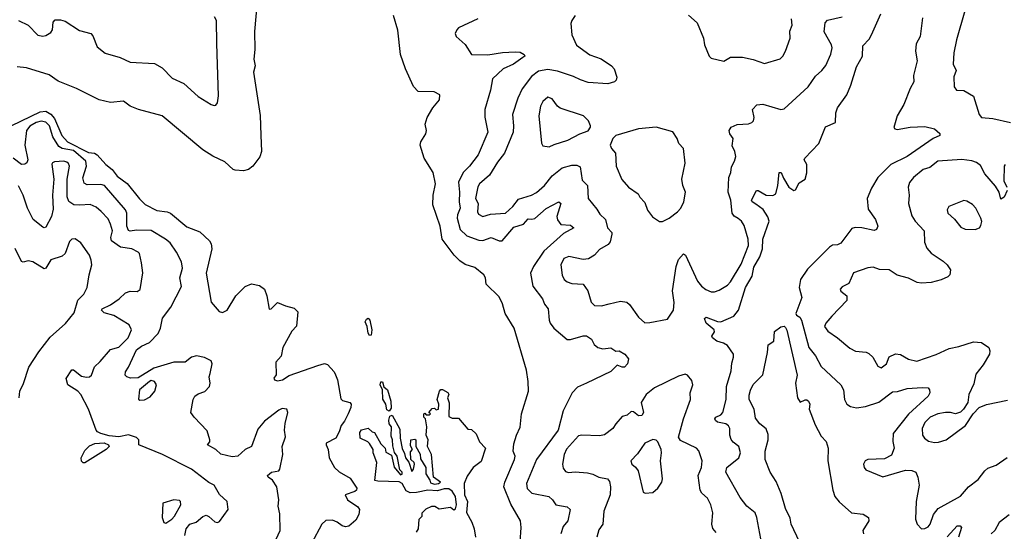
# Model space of a CAD drawing. Extents: x 1552033 to 1694788, y 811965 to 917215.
# Tile 455 of 632: x 1675173 to 1681256, y 835481 to 838639. Entities that reach past the tile are written whole.
import ezdxf

# ---------------------------------------------------------------- set-up
doc = ezdxf.new("R2010")
doc.units = 0

msp = doc.modelspace()

# ---------------------------------------------------------------- linework, layer by layer
at = {"layer": '0CON20XD'}
for points in [[(1676638.7, 838728.7), (1676624.5, 838565.5), (1676625.9, 838455.9), (1676620, 838395), (1676628, 838355), (1676617.8, 838315), (1676657.9, 838047.9), (1676662.7, 837927.3), (1676666.6, 837825), (1676657.1, 837792.9), (1676614.2, 837735.8), (1676585.7, 837714.3), (1676555, 837705.8), (1676505, 837710), (1676492, 837715), (1676440.9, 837760.9), (1676366.8, 837796.8), (1676305, 837835.7), (1676054, 838045), (1675907.5, 838085), (1675855, 838106.2), (1675815, 838136.2), (1675735, 838128.8), (1675665, 838144.4), (1675525, 838214.6), (1675410.5, 838260.5), (1675355, 838299.4), (1675215, 838342.5), (1675157.4, 838347.4)], [(1676391.6, 838491.6), (1676388.6, 838635), (1676376.2, 838656.2)], [(1678272.9, 836205), (1678317.1, 836345), (1678314.4, 836405.6), (1678303.6, 836475), (1678227.3, 836735), (1678172.1, 836825), (1678156.7, 836885), (1678135, 836927.5), (1678055, 837007.5), (1678051.2, 837045), (1678041.2, 837065), (1677985, 837110), (1677925, 837128.6), (1677891.2, 837151.2), (1677856.5, 837185), (1677783.1, 837285), (1677769.7, 837365), (1677724.7, 837495.3), (1677727.5, 837555), (1677741.5, 837625), (1677726.9, 837696.9), (1677671.9, 837785), (1677647.5, 837865), (1677652, 837885), (1677682.5, 837935), (1677685.6, 837955), (1677678.6, 837995), (1677690.6, 838035), (1677725.6, 838095), (1677766, 838145), (1677768.8, 838175), (1677734.3, 838194.3), (1677635, 838195.8), (1677605, 838227.5), (1677555.8, 838335), (1677524.7, 838424.7), (1677509.5, 838575), (1677482, 838665)], [(1678605, 838665.8), (1678584.4, 838635), (1678577.1, 838615), (1678584.4, 838545), (1678612.2, 838482.2), (1678695, 838422.5), (1678765, 838397.8), (1678830, 838355), (1678846.7, 838335), (1678862.5, 838285), (1678857.5, 838265), (1678847.5, 838255), (1678806.7, 838243.3), (1678685, 838252.3), (1678638.3, 838268.3), (1678595, 838288.5), (1678495, 838320.6), (1678435, 838330.8), (1678379.1, 838320.9), (1678335, 838288.8), (1678278.2, 838211.8), (1678250.7, 838155), (1678217.8, 838055), (1678223.9, 837983.9), (1678220.9, 837945), (1678168.5, 837815), (1678125, 837760.5), (1678075, 837678.8), (1678014, 837625), (1678002.5, 837607.5), (1677988.2, 837535), (1678006.3, 837505), (1678002.1, 837452.1), (1678008.4, 837438.4), (1678035, 837425.3), (1678081.5, 837438.5), (1678175, 837445.8), (1678219.1, 837485), (1678255, 837530.4), (1678335.5, 837555.5), (1678365, 837571.5), (1678415.4, 837615), (1678463.6, 837675), (1678525, 837724.6), (1678585, 837742), (1678615, 837741.8), (1678635, 837731.4), (1678648.8, 837648.8), (1678680, 837615), (1678684.6, 837534.6), (1678739.3, 837469.3), (1678757.9, 837437.9), (1678792.5, 837405), (1678804.5, 837355), (1678830.8, 837325), (1678830.8, 837315), (1678821.3, 837268.7), (1678809.1, 837250.9), (1678755, 837220), (1678725, 837186), (1678687.4, 837162.6), (1678655, 837158.1), (1678565, 837177.5), (1678535, 837164), (1678515.6, 837125), (1678525, 837062.5), (1678536.2, 837036.2), (1678555, 837020.6), (1678585, 837010.6), (1678655, 837006.2), (1678682, 836965), (1678704.2, 836895), (1678723.8, 836873.8), (1678767.3, 836872.7), (1678815, 836884.5), (1678885, 836902.5), (1678923.3, 836895), (1678940.3, 836880.3), (1678995, 836802.5), (1679035, 836768.6), (1679065, 836768.9), (1679175, 836790.8), (1679213, 836847), (1679216.8, 836893.2), (1679206.8, 836965), (1679227.8, 837115), (1679242.2, 837157.8), (1679275, 837193.8), (1679286.4, 837186.4), (1679361.5, 837025), (1679384.8, 836994.8), (1679412.8, 836972.8), (1679445, 836958.2), (1679465, 836959.1), (1679495, 836969.1), (1679545, 836999.4), (1679565, 837020.9), (1679629.4, 837130.6), (1679674.7, 837245), (1679674.1, 837285), (1679648.3, 837368.3), (1679632.2, 837395), (1679611.2, 837411.2), (1679587, 837427), (1679574.5, 837444.5), (1679566.6, 837525), (1679549.6, 837575), (1679554.8, 837665), (1679566.5, 837695), (1679569.7, 837730.3), (1679590, 837765), (1679596.9, 837795), (1679591.4, 837825), (1679575, 837860), (1679580, 837905), (1679560, 837935), (1679556.7, 837955), (1679567.5, 837975), (1679605, 837991.4), (1679675, 837997.1), (1679696.2, 838005), (1679706, 838015), (1679710, 838035), (1679700.6, 838085), (1679726.5, 838113.5), (1679765, 838117.8), (1679875, 838085.7), (1679895, 838088.6), (1680045, 838224), (1680089.8, 838290.2), (1680129.2, 838325), (1680153.6, 838356.4), (1680185, 838426.2), (1680191.5, 838465), (1680187.9, 838485), (1680142.7, 838565), (1680149.3, 838620.7), (1680163.1, 838636.9), (1680255, 838656.1)], [(1679305, 838667.5), (1679359.3, 838619.3), (1679396.7, 838525), (1679403.6, 838483.6), (1679432.5, 838415), (1679445, 838402.5), (1679523, 838383), (1679565, 838407.8), (1679638, 838408), (1679705, 838394.5), (1679775, 838369.2), (1679871.5, 838398.5), (1679888, 838415), (1679904, 838445), (1679933.3, 838525), (1679931.7, 838568.3), (1679945.6, 838605), (1679942, 838645)], [(1679752, 835435), (1679727.1, 835565), (1679715.8, 835595), (1679665.6, 835635.6), (1679625, 835688.8), (1679536.2, 835845), (1679541.5, 835875), (1679615.5, 835935), (1679627.1, 835965), (1679615.7, 836005), (1679580.3, 836030.3), (1679568.3, 836048.3), (1679560.9, 836075), (1679560.8, 836115), (1679552.6, 836132.6), (1679535, 836143.9), (1679485, 836154.1), (1679471.5, 836165), (1679468.2, 836175), (1679473.5, 836185), (1679505, 836200), (1679517, 836215), (1679537.6, 836295), (1679540.4, 836375), (1679568, 836472), (1679571.7, 836518.3), (1679583.3, 836555), (1679581.9, 836575), (1679545, 836627.8), (1679521.9, 836641.9), (1679480, 836655), (1679452.5, 836675), (1679448.8, 836685), (1679465, 836712.5), (1679463.8, 836725), (1679414.8, 836764.8), (1679404.7, 836795.3), (1679415, 836802.2), (1679485, 836775.5), (1679505, 836774.3), (1679585, 836808.5), (1679614.2, 836845.8), (1679656.7, 836985), (1679697.9, 837055), (1679709.4, 837110.6), (1679745.4, 837174.6), (1679761.3, 837225), (1679765.1, 837285), (1679803.7, 837395), (1679795, 837422.9), (1679766.5, 837466.5), (1679720.7, 837500.7), (1679697.5, 837515), (1679694.4, 837525), (1679725, 837583.8), (1679735, 837584.2), (1679785, 837556.5), (1679825, 837553.3), (1679845, 837564), (1679857.7, 837615), (1679865, 837696.4), (1679876.8, 837695), (1679890.8, 837660.8), (1679925.4, 837605.4), (1679955, 837584.4), (1679965, 837588.9), (1679988.5, 837631.5), (1680025, 837655.5), (1680035.4, 837694.6), (1680036.2, 837745), (1680019.6, 837775), (1680023.5, 837785), (1680111, 837875), (1680152.2, 837977.8), (1680212.9, 838005), (1680215.5, 838064.5), (1680225.6, 838094.4), (1680283.4, 838175), (1680308.4, 838235), (1680342.6, 838347.4), (1680379.4, 838415), (1680382.4, 838477.6), (1680420.6, 838519.4), (1680434.8, 838545), (1680493.8, 838675)], [(1681012.2, 838695), (1680960, 838515), (1680944.2, 838434.2), (1680939.2, 838365), (1680958, 838325), (1680944.2, 838285.8), (1680946.9, 838225), (1680960, 838205), (1681005, 838201.9), (1681065, 838166.7), (1681101.2, 838055), (1681115, 838036.2), (1681185, 838030)], [(1675166.2, 838635), (1675226, 838605), (1675285, 838543.8), (1675315, 838537.5), (1675335, 838540.8), (1675365, 838560), (1675375, 838577.5), (1675380.8, 838625), (1675392.5, 838637.5), (1675425, 838639.2), (1675455, 838631.1), (1675541.9, 838571.9), (1675612, 838555), (1675625, 838538.8), (1675652.7, 838472.7), (1675702, 838432), (1675793.8, 838405), (1675855, 838378.1), (1676005, 838369.2), (1676052.8, 838342.8), (1676115, 838278), (1676186.4, 838246.4), (1676275, 838165.7), (1676355, 838116), (1676375, 838110), (1676385, 838112), (1676394.5, 838125.5), (1676400.9, 838169.1), (1676391.6, 838491.6)], [(1678003.3, 838645), (1677885, 838588.8), (1677872.7, 838577.3), (1677863.8, 838555), (1677870, 838535), (1677925.8, 838485.8), (1677965, 838424), (1678065, 838422.3), (1678155, 838436.2), (1678235, 838440.6), (1678265, 838439.2), (1678290, 838425), (1678293.3, 838415), (1678281.2, 838405), (1678224.4, 838365), (1678159.5, 838335), (1678093.1, 838275), (1678081.8, 838205), (1678046.5, 838085), (1678046.6, 838036.6), (1678065.5, 837945), (1678005.8, 837805), (1677952.5, 837735), (1677913.1, 837696.9), (1677884.1, 837635.9), (1677890, 837575), (1677887.3, 837515), (1677894.1, 837475.9), (1677877.1, 837435), (1677875.2, 837415), (1677893.9, 837343.9), (1677935.7, 837305.7), (1678009.1, 837279.1), (1678035, 837276.7), (1678085, 837295.3), (1678135, 837274.6), (1678153.8, 837275), (1678225, 837358.9), (1678285, 837377.9), (1678315, 837410.9), (1678337, 837407), (1678355, 837411.3), (1678425, 837472.7), (1678504.2, 837514.2), (1678515.5, 837505), (1678491.8, 837425), (1678495, 837403.8), (1678515.5, 837375.5), (1678575, 837371.5), (1678595.8, 837355), (1678531.7, 837318.3), (1678410.3, 837209.7), (1678347.3, 837115), (1678329.4, 837075), (1678343.3, 836995), (1678402.9, 836915), (1678415, 836884), (1678438.6, 836855), (1678443.3, 836785), (1678450, 836765), (1678472, 836735), (1678555, 836665.8), (1678575, 836664.4), (1678655, 836687.1), (1678675, 836687.5), (1678705, 836666.2), (1678722.5, 836635), (1678745.4, 836615.4), (1678775, 836607.5), (1678825, 836612.9), (1678855, 836593.3), (1678875.8, 836595.8), (1678912.5, 836575), (1678933.3, 836545), (1678928.8, 836515), (1678908.8, 836495), (1678895, 836494.3), (1678865, 836507.1), (1678825, 836466.4), (1678675.7, 836395.7), (1678618.5, 836371.5), (1678585.5, 836335), (1678530.8, 836225), (1678500, 836105), (1678366, 835925), (1678304, 835775), (1678309.2, 835745), (1678336.6, 835716.6), (1678441.2, 835695), (1678464, 835675), (1678485, 835643.3), (1678555, 835631.8), (1678572.9, 835615), (1678558.7, 835545), (1678529.7, 835510.3), (1678515.5, 835465)], [(1680749.6, 838650.4), (1680735.5, 838535), (1680710.5, 838489.5), (1680707.9, 838445), (1680718.2, 838385), (1680694.5, 838295), (1680696.7, 838255), (1680673.6, 838215), (1680636.2, 838115), (1680594, 838045), (1680574.4, 837974.4), (1680580, 837965), (1680595, 837961.1), (1680675, 837975.4), (1680765, 837979.5), (1680825, 837965.4), (1680856.8, 837936.8), (1680856.7, 837925), (1680816.7, 837905), (1680655.4, 837795), (1680554.5, 837745), (1680474.8, 837665.2), (1680435, 837598.9), (1680408, 837535), (1680415, 837470), (1680460.6, 837405), (1680474, 837365), (1680466.2, 837345), (1680451.4, 837338.6), (1680375, 837355.3), (1680335, 837356.5), (1680315, 837349.2), (1680245, 837258.9), (1680225, 837250), (1680195, 837247.7), (1680175, 837235.3), (1680040.3, 837099.7), (1679996, 837035), (1679988.9, 836985), (1680004.6, 836925), (1679967.1, 836825), (1679972, 836815), (1679992.4, 836802.4), (1680002.2, 836785), (1680047.5, 836615), (1680088.5, 836565), (1680125, 836497.5), (1680245.3, 836385.3), (1680262.7, 836355), (1680269.2, 836295), (1680283.8, 836265), (1680305, 836252), (1680342.5, 836242.5), (1680399.3, 836250.7), (1680481.3, 836278.7), (1680565, 836342.5), (1680595.5, 836344.5), (1680655, 836361.9), (1680748.8, 836368.8), (1680785, 836366), (1680793.8, 836355), (1680796.2, 836335), (1680786, 836315), (1680665, 836203.5), (1680570, 836085), (1680567.1, 836035), (1680576.1, 835995), (1680559.1, 835950.9), (1680515, 835928.5), (1680413.3, 835925), (1680396.2, 835915), (1680386, 835895), (1680390, 835875), (1680401.2, 835861.2), (1680505, 835817.5), (1680645, 835858.6), (1680685, 835855.6), (1680709.2, 835845), (1680721.5, 835815), (1680729.2, 835765), (1680711.9, 835665), (1680708, 835555), (1680716.7, 835525), (1680745, 835496.7), (1680765, 835498), (1680785, 835508), (1680798.6, 835525), (1680818, 835585), (1680848.3, 835621.7), (1680985, 835697.1), (1681035, 835756), (1681095, 835800), (1681135.3, 835854.7), (1681155, 835870.5), (1681205, 835888.6), (1681273.4, 835936.6)], [(1678445, 837854), (1678475, 837869.2), (1678560, 837895), (1678634.4, 837935.6), (1678685.9, 837954.1), (1678700, 837975), (1678700, 837985), (1678686.7, 838015), (1678655.5, 838045.5), (1678512.6, 838092.6), (1678496, 838105), (1678461.7, 838151.7), (1678435, 838160), (1678405.8, 838135), (1678390.6, 838105), (1678380, 838045), (1678396.1, 837876.1), (1678405, 837860), (1678445, 837854)], [(1675125, 837985.6), (1675300.5, 838069.5), (1675335, 838074.8), (1675365, 838056.6), (1675388.6, 838028.6), (1675434.3, 837925), (1675467.7, 837885), (1675598.7, 837818.7), (1675634.4, 837814.4), (1675652.5, 837805), (1675705.5, 837745), (1675745, 837715.3), (1675775, 837674.3), (1675837.4, 837627.4), (1675912.5, 837532.5), (1675949, 837499), (1676021.3, 837461.3), (1676085, 837452.9), (1676105, 837444), (1676205, 837360.9), (1676285, 837328.6), (1676345.6, 837275), (1676356.4, 837255), (1676359.1, 837225), (1676325.6, 837075), (1676356, 836895), (1676405, 836838.8), (1676425, 836832), (1676453.8, 836845), (1676508.8, 836935), (1676566.9, 836993.1), (1676605, 837009.2), (1676655, 836999.2), (1676685.5, 836975.5), (1676700.5, 836935), (1676715, 836852.5), (1676727.5, 836855), (1676765, 836893.3), (1676815, 836872.5), (1676869.1, 836859.1), (1676892, 836835), (1676883.3, 836746.7), (1676855, 836715.8), (1676798.6, 836615), (1676788.3, 836561.7), (1676755.6, 836524.4), (1676757, 836447), (1676743.6, 836426.4), (1676747.5, 836415), (1676765, 836410), (1676795.8, 836415.8), (1676838, 836442), (1677015, 836504.4), (1677056.4, 836516.4), (1677075, 836510), (1677115, 836466.2), (1677125, 836446), (1677136.9, 836415), (1677157.8, 836297.8), (1677168.3, 836288.3), (1677213.3, 836275), (1677220, 836265), (1677219.1, 836245), (1677202.5, 836205), (1677180.1, 836159.9), (1677159.1, 836135), (1677146.2, 836095)], [(1676745.2, 835404.8), (1676783.1, 835485), (1676781.2, 835588.8), (1676770, 835635), (1676774.3, 835675), (1676762.5, 835755), (1676735, 835796.9), (1676708, 835815), (1676704, 835825), (1676728.8, 835845), (1676775, 835854.3), (1676780.8, 835865), (1676798.6, 835955), (1676794.4, 836005), (1676815.7, 836065), (1676810, 836105), (1676812.7, 836147.3), (1676830, 836215), (1676822.5, 836235), (1676795, 836238.8), (1676775, 836228.8), (1676685, 836161.1), (1676645, 836111.9), (1676605, 836004.2), (1676565, 835986.7), (1676520, 835945), (1676485, 835940), (1676415, 835956.4), (1676385.3, 835985.3), (1676334.2, 836014.2), (1676347, 836033), (1676347.8, 836045), (1676330.5, 836100.5), (1676250, 836185), (1676230, 836215), (1676244.4, 836295), (1676254.4, 836315), (1676275, 836330.4), (1676316.2, 836343.8), (1676345.7, 836375), (1676349.4, 836395), (1676344.2, 836435), (1676349.2, 836455), (1676362, 836515), (1676355, 836533.3), (1676314.5, 836554.5), (1676265, 836563.1), (1676234.4, 836555), (1676195, 836524.7), (1676124.7, 836524.7), (1676001.7, 836488.3), (1675905, 836428.8), (1675856.8, 836426.8), (1675835, 836434), (1675824, 836445), (1675826.2, 836465), (1675845.6, 836494.4), (1675895, 836601.4), (1675925, 836624.5), (1675975, 836645.4), (1676028.9, 836701.1), (1676043.5, 836735), (1676055, 836796), (1676105.9, 836864.1), (1676172.9, 836992.9), (1676163.2, 837045), (1676178.9, 837105), (1676171.8, 837145), (1676142.5, 837205), (1676102, 837262), (1676074, 837284), (1675985, 837336.9), (1675895, 837340.9), (1675855, 837333.8), (1675845, 837338.1), (1675834.2, 837365), (1675835.9, 837445), (1675827.6, 837465), (1675696, 837616), (1675675, 837621.6), (1675590.3, 837620.2), (1675570.4, 837630.4), (1675563.8, 837663.8), (1675585.7, 837735), (1675582.1, 837765), (1675505, 837831.4), (1675435.1, 837845.1), (1675415, 837856.1), (1675376.9, 837916.9), (1675357.5, 837985), (1675335, 838007), (1675305, 838013.4), (1675275, 838004.5), (1675235, 837982), (1675215, 837956.2), (1675205.8, 837865), (1675223.8, 837775), (1675217.9, 837755), (1675205, 837747.2), (1675185, 837746.3), (1675132.8, 837785)], [(1681185, 838030), (1681294, 838004)], [(1679145, 837393.8), (1679186.2, 837415), (1679237.6, 837452.4), (1679258, 837475), (1679275.8, 837515), (1679285.7, 837575), (1679269.5, 837615), (1679262.7, 837655), (1679284.4, 837754.4), (1679274, 837845), (1679246, 837875), (1679235.7, 837905), (1679207.9, 837947.9), (1679105, 837976.2), (1678995, 837966.2), (1678856.4, 837923.6), (1678837.5, 837905), (1678821.2, 837865), (1678828.8, 837845), (1678854.2, 837815), (1678857.5, 837735), (1678893.3, 837653.3), (1678934, 837605), (1678994, 837565), (1679005, 837543.3), (1679035, 837511.2), (1679052.6, 837462.6), (1679083, 837423), (1679125, 837393.8), (1679145, 837393.8)], [(1676192.9, 835455), (1676202, 835495), (1676225, 835524.7), (1676263.6, 835536.4), (1676305, 835572.5), (1676325, 835579.5), (1676341.8, 835571.8), (1676378.3, 835538.3), (1676395, 835536), (1676407.9, 835542.1), (1676462, 835615), (1676455.8, 835665.8), (1676407.5, 835707.5), (1676375.3, 835765.3), (1676341.8, 835781.8), (1676235, 835865.4), (1676054.7, 835954.7), (1675910, 836015), (1675910, 836045), (1675895, 836060), (1675845, 836076.2), (1675785, 836064.6), (1675725, 836070.8), (1675674.2, 836085), (1675652.9, 836095), (1675645.6, 836105), (1675598.6, 836235), (1675550.9, 836325), (1675532.7, 836345), (1675471.2, 836385), (1675460, 836425), (1675495, 836478), (1675505, 836477.5), (1675555, 836437.9), (1675585, 836432), (1675605.3, 836434.8), (1675616.2, 836445), (1675635, 836496.5), (1675671.2, 836528.8), (1675735, 836604.2), (1675785, 836618.4), (1675842.9, 836675), (1675863.5, 836725), (1675848.6, 836755), (1675755, 836812.1), (1675695, 836829.1), (1675677.5, 836845), (1675683.1, 836855), (1675735, 836879.2), (1675787.5, 836915), (1675826.2, 836953.8), (1675855, 836963.5), (1675897.8, 836962.2), (1675916.9, 836973.1), (1675934.3, 837075.7), (1675925, 837137.5), (1675912.9, 837195), (1675904.2, 837205), (1675865, 837224.6), (1675795, 837234.7), (1675740.7, 837275), (1675737.1, 837295), (1675746.4, 837335), (1675735, 837377.5), (1675719.2, 837409.1), (1675676.9, 837455), (1675645, 837480.9), (1675609.2, 837499.2), (1675545, 837493.8), (1675507.2, 837497.2), (1675475.9, 837515.9), (1675465.4, 837545), (1675467.2, 837655), (1675480.8, 837735), (1675475, 837752.5), (1675465, 837760.5), (1675445, 837765.9), (1675387.9, 837762.1), (1675375, 837756.2), (1675372, 837748), (1675384.7, 837655), (1675374.7, 837555), (1675380.8, 837469.2), (1675369.6, 837425), (1675335, 837358), (1675325, 837353.8), (1675315, 837358), (1675257.1, 837405), (1675221.2, 837475), (1675195.3, 837555), (1675165, 837614.5)], [(1681273.4, 837585), (1681255.7, 837544.3), (1681235, 837530.8), (1681223.6, 837575), (1681201.3, 837611.3), (1681135, 837688.6), (1681109.3, 837739.3), (1681085, 837758.1), (1681055, 837768.5), (1680993.8, 837776.2), (1680845, 837766.5), (1680795, 837726.9), (1680755, 837714.2), (1680694.3, 837665), (1680670.6, 837635), (1680662.2, 837605), (1680667.8, 837555), (1680664.5, 837505), (1680685, 837429.2), (1680705.3, 837395.3), (1680760, 837335), (1680762.2, 837265), (1680778.3, 837228.3), (1680805, 837197.1), (1680878.9, 837148.9), (1680903.3, 837125), (1680923.8, 837095), (1680918.8, 837065), (1680907.4, 837052.6), (1680866.5, 837033.5), (1680803.4, 837016.6), (1680745, 837013.3), (1680717.8, 837017.8), (1680665, 837042.9), (1680595, 837061.9), (1680545, 837094.4), (1680485, 837098.1), (1680445, 837110.6), (1680413, 837107), (1680325, 837075.8), (1680295, 837010), (1680255, 836990), (1680242.5, 836975), (1680245, 836962.5), (1680283.3, 836935), (1680283.8, 836905), (1680190.6, 836809.4), (1680153.5, 836766.5), (1680145.4, 836745), (1680165, 836716.5), (1680225.4, 836675.4), (1680301.1, 836611.1), (1680337.1, 836592.9), (1680403, 836587), (1680419.4, 836579.4), (1680443.1, 836555), (1680475, 836500), (1680495, 836490.8), (1680528.1, 836515), (1680545, 836556.9), (1680584.6, 836575.4), (1680615, 836571.5), (1680664.2, 836544.2), (1680715, 836530.4), (1680835, 836572.1), (1680915, 836610), (1680975, 836621.5), (1681065, 836651.5), (1681115, 836646.7), (1681161.2, 836615), (1681167.5, 836595), (1681164, 836575), (1681125, 836508.8), (1681079.3, 836450.7), (1681068.3, 836391.7), (1681036.7, 836325), (1681030, 836275), (1681003.3, 836235), (1680985, 836216.7), (1680955, 836206.7), (1680924.2, 836214.2), (1680893.3, 836213.3), (1680845, 836205.3), (1680798.2, 836185), (1680765, 836153.1), (1680748.6, 836115), (1680750, 836075), (1680763.3, 836055), (1680787, 836037), (1680825, 836029.4), (1680849.7, 836030.3), (1680896.7, 836045), (1681016.2, 836135), (1681063.3, 836206.7), (1681101.2, 836245), (1681145, 836263.1), (1681275, 836290)], [(1681261.2, 837745), (1681255.8, 837735), (1681253.2, 837645), (1681272.2, 837605)], [(1681075, 837343.8), (1681102.5, 837355), (1681111.7, 837368.3), (1681116.4, 837393.6), (1681111.2, 837415), (1681080, 837475), (1681059.3, 837499.3), (1681025, 837519.2), (1681005, 837522.5), (1680913.3, 837485), (1680903.8, 837465), (1680906.2, 837445), (1680948.2, 837408.2), (1680988.3, 837358.3), (1681015, 837346.2), (1681075, 837343.8)], [(1675169.2, 836305), (1675174.5, 836345), (1675196.4, 836393.6), (1675228.5, 836495), (1675291.1, 836588.9), (1675361.4, 836678.6), (1675457, 836763), (1675509.5, 836830.5), (1675532.6, 836907.4), (1675568.9, 836945), (1675588.9, 836985), (1675601.9, 837065), (1675619.2, 837125), (1675615.6, 837155.6), (1675604, 837185), (1675551.2, 837261.2), (1675515, 837286), (1675495, 837284), (1675480.2, 837269.8), (1675453.3, 837196.7), (1675435, 837180.3), (1675365, 837157.5), (1675335, 837105.7), (1675325, 837102.1), (1675255, 837143.9), (1675225, 837150.4), (1675195, 837143.1), (1675185, 837146.9), (1675145.8, 837225.8)], [(1677335, 836690.6), (1677325, 836704), (1677318.9, 836745), (1677307.3, 836775), (1677315, 836790.8), (1677325, 836795.8), (1677335.4, 836785), (1677348, 836725), (1677345, 836692), (1677335, 836690.6)], [(1679990.5, 835415), (1679938.7, 835525), (1679932.3, 835562.3), (1679905, 835621.2), (1679876.4, 835713.6), (1679847.3, 835787.3), (1679810, 835845), (1679779.4, 835925), (1679778.5, 835975), (1679797.1, 836045), (1679797.8, 836077.8), (1679783.9, 836113.9), (1679746.2, 836145), (1679718.3, 836178.3), (1679711.2, 836235), (1679680, 836295), (1679679.3, 836320.7), (1679688.3, 836351.7), (1679705, 836387.5), (1679763.9, 836446.1), (1679793.3, 836585), (1679797.5, 836632.5), (1679832.5, 836655), (1679835.8, 836715), (1679875, 836742.5), (1679895, 836746.8), (1679905, 836739.6), (1679912.1, 836722.1), (1679976.5, 836445), (1679965.8, 836395), (1679977.8, 836305), (1679995, 836278), (1680025, 836293.3), (1680035, 836292.7), (1680046.7, 836285), (1680054.3, 836265.7), (1680050, 836235), (1680088.1, 836138.1), (1680125, 836068.8), (1680155.7, 836035), (1680168.6, 835995), (1680165.3, 835915), (1680197.2, 835735), (1680209.7, 835695), (1680235, 835663.2), (1680312, 835595), (1680385, 835585.8), (1680416.7, 835565), (1680418.8, 835545), (1680381.8, 835485), (1680386.2, 835465)], [(1675915, 836290), (1675945, 836292.5), (1675978.6, 836311.4), (1676008.6, 836345), (1676019.2, 836385), (1676005, 836406), (1675985, 836411.1), (1675975, 836406.4), (1675913.3, 836355), (1675907.1, 836297.1), (1675915, 836290)], [(1677455, 836221.9), (1677440.3, 836230.3), (1677434.5, 836265), (1677416.4, 836296.4), (1677414.4, 836354.4), (1677400.9, 836385), (1677405, 836403.8), (1677415, 836403.8), (1677422.3, 836372.3), (1677445, 836353.8), (1677465.6, 836285), (1677468, 836242), (1677455, 836221.9)], [(1679475, 835473.8), (1679455, 835497.5), (1679449.2, 835525), (1679454.3, 835595), (1679442.9, 835645), (1679422.5, 835685), (1679386.3, 835716.3), (1679377.1, 835735), (1679363.6, 835825), (1679386.2, 835875), (1679390, 835915), (1679368, 835978), (1679353.3, 835993.3), (1679255, 836041.3), (1679242.7, 836062.7), (1679273.3, 836175), (1679316.4, 836293.6), (1679315.5, 836335), (1679330.9, 836385), (1679325, 836412), (1679298.8, 836445), (1679285, 836450), (1679242.4, 836437.6), (1679095, 836365.7), (1679042.5, 836325), (1679012.7, 836275), (1679027.5, 836215), (1679015.6, 836195), (1678995, 836194.2), (1678965, 836217.5), (1678950.2, 836219.8), (1678925, 836197.5), (1678895, 836188.8), (1678856, 836145), (1678838, 836115), (1678785, 836075.7), (1678755, 836071.1), (1678645, 836074.5), (1678625, 836069.6), (1678551.2, 835988.8), (1678535.9, 835955), (1678526.7, 835895), (1678531.1, 835871.1), (1678545, 835849.4), (1678563.7, 835843.7), (1678605, 835847.3), (1678681.7, 835841.7), (1678713.9, 835833.9), (1678750, 835815), (1678805, 835805.7), (1678817.5, 835787.5), (1678822.9, 835755), (1678820, 835705), (1678782.5, 835605), (1678775.5, 835525), (1678751.1, 835488.9), (1678737.8, 835445)], [(1677623.6, 835476.4), (1677637.5, 835495), (1677640, 835555), (1677660, 835575), (1677660, 835595), (1677685, 835620), (1677720, 835635), (1677737.5, 835635), (1677765, 835620), (1677835, 835628.8), (1677856.1, 835613.9), (1677865, 835620), (1677872.5, 835645), (1677866, 835696), (1677845, 835729.3), (1677825, 835743.8), (1677795, 835743.5), (1677755, 835730), (1677695, 835734.2), (1677625, 835719.5), (1677585, 835718.9), (1677560.5, 835730.5), (1677535, 835776.2), (1677517, 835787), (1677385, 835790), (1677367.5, 835795), (1677380, 835905), (1677356.7, 835965), (1677356.7, 835986.7), (1677335, 836022.5), (1677323.8, 836033.8), (1677277.5, 836055), (1677275, 836090), (1677285, 836106.7), (1677325, 836117.5), (1677350, 836095), (1677365, 836090), (1677405, 836020), (1677430, 835995), (1677435, 835970), (1677470.7, 835950.7), (1677487.5, 835877.5), (1677525, 835830), (1677535, 835832.5), (1677536.7, 835845), (1677520.7, 835860.7), (1677505.3, 835945.3), (1677488.1, 835968.1), (1677477.6, 836007.6), (1677476.7, 836045), (1677467.3, 836067.3), (1677470.6, 836125), (1677456.4, 836145), (1677453, 836167), (1677459.2, 836190.8), (1677475, 836197.1), (1677520.9, 836110.9), (1677523.5, 836055), (1677535, 835992.5), (1677551.1, 835961.1), (1677556.2, 835935), (1677577.5, 835907.5), (1677595, 835850), (1677606.4, 835863.6), (1677612.5, 835895), (1677610, 835905), (1677590, 835925), (1677588.3, 835971.7), (1677600, 835985), (1677588.3, 836008.3), (1677590, 836045), (1677615, 836050), (1677620, 836045), (1677620, 836005), (1677647, 835957), (1677648.3, 835928.3), (1677682.5, 835875), (1677682.5, 835835), (1677707, 835797), (1677710.7, 835780.7), (1677735, 835772.5), (1677760, 835775), (1677772.5, 835785), (1677730, 835815), (1677717.5, 835955), (1677692.5, 836005), (1677693.6, 836026.4), (1677696.4, 836046.4), (1677683.3, 836075), (1677687.5, 836125), (1677680, 836175), (1677670, 836185), (1677670, 836205), (1677675, 836210), (1677685, 836200), (1677705, 836200), (1677710, 836205), (1677700, 836215), (1677721.7, 836238.3), (1677735, 836240), (1677745, 836230), (1677760, 836235), (1677762.5, 836265), (1677752.5, 836295), (1677766.7, 836345), (1677775, 836356.7), (1677785, 836356.7), (1677817.5, 836337.5), (1677823.3, 836325), (1677816.7, 836305), (1677827, 836273), (1677825, 836190), (1677845, 836180), (1677885, 836180), (1677941.7, 836111.7), (1677965, 836110), (1677993, 836083), (1678013.8, 836033.8), (1678051.2, 835995), (1678025, 835912), (1677975, 835873.8), (1677937.9, 835822.1), (1677920, 835775), (1677921.7, 835705), (1677938.7, 835665), (1677933.6, 835596.4), (1677966.9, 835536.9), (1677981.4, 835495), (1677988, 835445)], [(1678265, 835413.3), (1678271.1, 835505), (1678266.3, 835546.3), (1678208, 835648), (1678164.2, 835755), (1678169.7, 835785), (1678230.6, 835925), (1678233.8, 835945), (1678222.5, 835975), (1678225, 836020), (1678241.4, 836075), (1678265, 836123.3), (1678272.9, 836205)], [(1677146.2, 836095), (1677125.5, 836055), (1677066.2, 836025), (1677065.7, 836015), (1677078.9, 835985), (1677085.8, 835935), (1677118, 835875), (1677147, 835847), (1677215, 835808.8), (1677255, 835747.5), (1677253.8, 835735), (1677244.2, 835725.8), (1677183.8, 835705), (1677198, 835675), (1677261.1, 835631.1), (1677272.5, 835615), (1677269.2, 835585), (1677250.7, 835549.3), (1677206.6, 835513.4), (1677185, 835508.6), (1677165, 835514.3), (1677135, 835536.9), (1677105, 835550), (1677065, 835548.1), (1677039.5, 835525), (1676976.7, 835405)], [(1679037, 835717), (1679085, 835720), (1679115, 835746.7), (1679140, 835785), (1679144.2, 835805), (1679131.2, 835915), (1679138.6, 835965), (1679135.6, 835985), (1679115, 836034), (1679104.3, 836044.3), (1679085, 836048), (1679034.2, 836025), (1678990.5, 835959.5), (1678949.2, 835915), (1678954.2, 835895), (1678977.6, 835877.6), (1678994.4, 835855), (1679025, 835722.5), (1679037, 835717)], [(1675565, 835902.5), (1675555, 835913.3), (1675552.5, 835935), (1675575, 835980), (1675605, 836008), (1675637.9, 836022.1), (1675695, 836027.2), (1675722.5, 836015), (1675725.8, 836005), (1675707.5, 835985), (1675575, 835903.3), (1675565, 835902.5)], [(1676075, 835532), (1676112.5, 835555), (1676130, 835575), (1676168, 835645), (1676166.2, 835665), (1676160, 835670), (1676125, 835674.2), (1676057.5, 835655), (1676054.2, 835565), (1676064.3, 835534.3), (1676075, 835532)], [(1681285, 835583.1), (1681223.5, 835535), (1681197.1, 835485), (1681174.2, 835465)], [(1680902.7, 835447.3), (1680965, 835514.3), (1680984, 835514), (1680991.2, 835505), (1680972.9, 835445)]]:
    msp.add_lwpolyline(points, dxfattribs=at)

doc.saveas('drawing.dxf')
